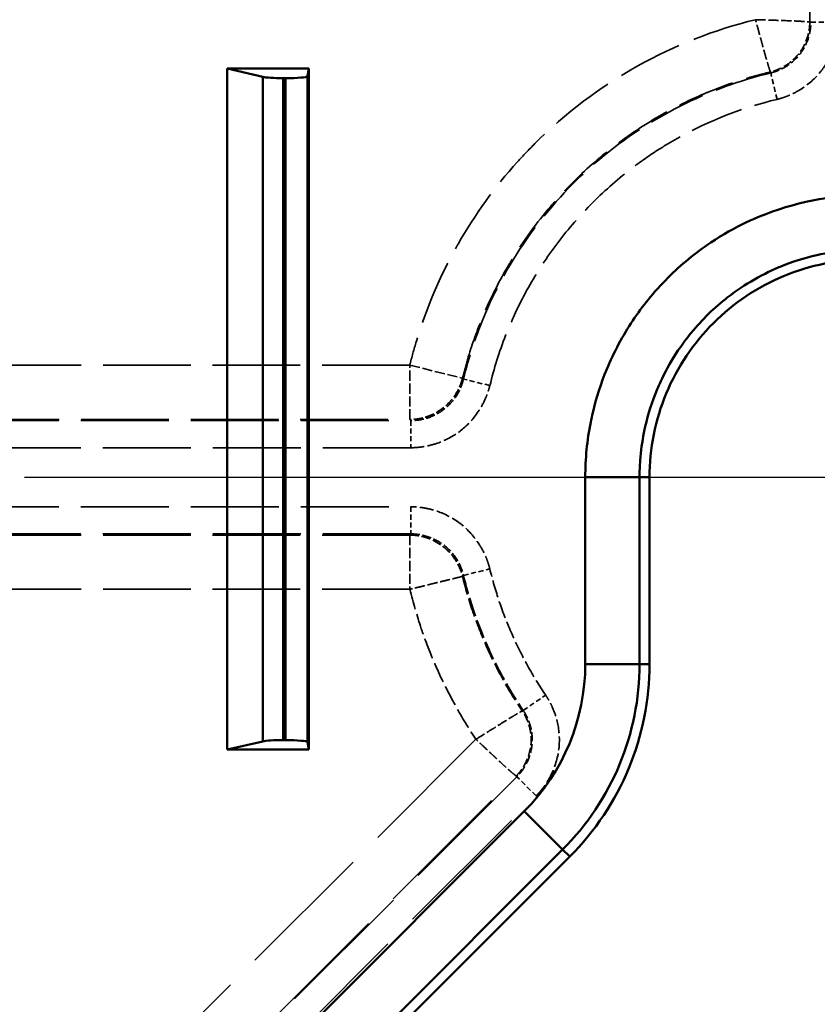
# Model space of a CAD drawing. Header units: millimetres. Extents: x 3367 to 6255, y 2001 to 4216.
# Tile 561 of 656: x 4981 to 5011, y 3877 to 3913. Entities that reach past the tile are written whole.
import ezdxf

# ---------------------------------------------------------------- set-up
doc = ezdxf.new("R2010")
doc.units = ezdxf.units.MM
doc.linetypes.add('DASHED', pattern=[0.2067, 0.1654, -0.0413])
for name, color, linetype, lineweight in [('AM_5', 3, 'Continuous', 25), ('Sichtbare Kanten(DIN)', 7, 'Continuous', 50), ('Sichtbare tangentiale Kanten(DIN)', 7, 'Continuous', 50), ('Verdeckte tangentiale Kanten(DIN)', 7, 'DASHED', 35)]:
    doc.layers.add(name, color=color, linetype=linetype, lineweight=lineweight)
doc.styles.get("Standard").update_dxf_attribs({"font": 'ISOCP.SHX'})
doc.dimstyles.new('Standard$0', dxfattribs={"dimtxt": 0.18, "dimasz": 0.18, "dimexe": 0.18, "dimexo": 0.0625, "dimgap": 0.09, "dimtad": 0, "dimtih": 1, "dimtoh": 1, "dimdec": 4, "dimzin": 0, "dimdsep": 46, "dimtxsty": 'STANDARD', "dimcen": 0.09, "dimadec": 0, "dimazin": 0, "dimtfac": 1, "dimtdec": 4, "dimtofl": 0, "dimtmove": 0, "dimatfit": 3, "dimfxl": 1, "dimtolj": 1, "dimtzin": 0, "dimarcsym": 0})

# ---------------------------------------------------------------- blocks, each defined once
blk = doc.blocks.new('*D13')
at = {"layer": 'AM_5', "color": 0, "lineweight": -2, "transparency": 16777216}
for p, q in [((4981.659, 3895.878), (5057.092, 3895.878)), ((5056.912, 3894.078), (5056.912, 3426.882)), ((5056.912, 2947.678), (5056.912, 3414.874)), ((4981.659, 2945.878), (5057.092, 2945.878))]:
    blk.add_line(p, q, dxfattribs=at)
at = {"layer": 'AM_5', "color": 0, "transparency": 16777216}
for points in [[(5056.612, 3894.078), (5057.212, 3894.078), (5056.912, 3895.878)], [(5056.612, 2947.678), (5057.212, 2947.678), (5056.912, 2945.878)]]:
    blk.add_solid(points, dxfattribs=at)
at = {"layer": 'Defpoints', "color": 0, "transparency": 16777216}
for p in [(4981.597, 3895.878), (5056.912, 3895.878), (4981.597, 2945.878)]:
    blk.add_point(p, dxfattribs=at)
at = {"layer": 'AM_5', "color": 0, "transparency": 16777216, "insert": (5056.912, 3420.878), "char_height": 10, "attachment_point": 5, "rotation": 90}
blk.add_mtext('\\A1;95', dxfattribs=at)
blk = doc.blocks.new('*D14')
at = {"layer": 'AM_5', "color": 0, "lineweight": -2, "transparency": 16777216}
for p, q in [((4967.303, 4095.878), (5057.056, 4095.878)), ((5056.876, 4094.078), (5056.876, 4001.599)), ((5056.876, 3897.678), (5056.876, 3990.157)), ((5004.66, 3895.878), (5057.056, 3895.878))]:
    blk.add_line(p, q, dxfattribs=at)
at = {"layer": 'AM_5', "color": 0, "transparency": 16777216}
for points in [[(5056.576, 4094.078), (5057.176, 4094.078), (5056.876, 4095.878)], [(5056.576, 3897.678), (5057.176, 3897.678), (5056.876, 3895.878)]]:
    blk.add_solid(points, dxfattribs=at)
at = {"layer": 'Defpoints', "color": 0, "transparency": 16777216}
for p in [(4967.24, 4095.878), (5056.876, 4095.878), (5004.597, 3895.878)]:
    blk.add_point(p, dxfattribs=at)
at = {"layer": 'AM_5', "color": 0, "transparency": 16777216, "insert": (5056.876, 3995.878), "char_height": 10, "attachment_point": 5, "rotation": 90}
blk.add_mtext('\\A1;20', dxfattribs=at)
blk = doc.blocks.new('*D16')
at = {"layer": 'AM_5', "color": 0, "lineweight": -2, "transparency": 16777216}
for p, q in [((5012.597, 3903.998), (5012.597, 3845.359)), ((3612.597, 3903.815), (3612.597, 3845.359)), ((3614.397, 3845.539), (4259.056, 3845.539)), ((5010.797, 3845.539), (4276.244, 3845.539))]:
    blk.add_line(p, q, dxfattribs=at)
at = {"layer": 'AM_5', "color": 0, "transparency": 16777216}
for points in [[(3614.397, 3845.839), (3614.397, 3845.239), (3612.597, 3845.539)], [(5010.797, 3845.839), (5010.797, 3845.239), (5012.597, 3845.539)]]:
    blk.add_solid(points, dxfattribs=at)
at = {"layer": 'Defpoints', "color": 0, "transparency": 16777216}
for p in [(5012.597, 3904.061), (3612.597, 3903.878), (5012.597, 3845.539)]:
    blk.add_point(p, dxfattribs=at)
at = {"layer": 'AM_5', "color": 0, "transparency": 16777216, "insert": (4267.65, 3845.539), "char_height": 10, "attachment_point": 5}
blk.add_mtext('\\A1;140', dxfattribs=at)

msp = doc.modelspace()

# ---------------------------------------------------------------- linework, layer by layer
at = {"layer": 'Sichtbare Kanten(DIN)'}
for p, q in [((4989.09717, 3910.87794), (4990.4025, 3910.57341)), ((4989.09717, 3910.87794), (4989.09717, 3885.87794)), ((4992.09717, 3910.87794), (4989.09717, 3910.87794)), ((4992.09717, 3910.87794), (4992.04107, 3910.59676)), ((4992.09717, 3885.87794), (4992.09717, 3910.87794)), ((4991.24119, 3910.52799), (4991.15157, 3910.52799)), ((5004.59721, 3895.87798), (5004.59721, 3889.02175)), ((4991.24119, 3886.2279), (4991.15157, 3886.2279)), ((4990.4025, 3886.18248), (4989.09717, 3885.87794)), ((4989.09717, 3885.87794), (4992.09717, 3885.87794)), ((4992.09717, 3885.87794), (4992.04107, 3886.15913)), ((5001.66828, 3881.95069), (4976.51017, 3856.79258))]:
    msp.add_line(p, q, dxfattribs=at)
msp.add_arc((4994.59721, 3889.02175), 10, 315, 0, dxfattribs=at)
for centre, start_param, end_param in [((4991.15157, 3910.59798), 3.50036332, 4.71238898), ((4991.24119, 3910.59798), 4.71238898, 6.26573204), ((4991.15157, 3886.15791), 1.57079633, 2.78282198), ((4991.24119, 3886.15791), 0.01745329, 1.57079633)]:
    msp.add_ellipse(centre, major_axis=(0.8, 0), ratio=0.08748866, start_param=start_param, end_param=end_param, dxfattribs=at)
msp.add_open_spline([(5012.59721, 3903.87798), (5011.53967, 3903.87798), (5010.49258, 3903.66794), (5008.55382, 3902.8596), (5007.67891, 3902.27331), (5006.20188, 3900.79628), (5005.61559, 3899.92137), (5004.80725, 3897.98261), (5004.59721, 3896.93552), (5004.59721, 3895.87798)], degree=3, knots=[-1.26200237, -1.26200237, -1.26200237, -1.26200237, -0.94473995, -0.94473995, -0.63100169, -0.63100169, -0.31726342, -0.31726342, -0.000001, -0.000001, -0.000001, -0.000001], dxfattribs=at)
at = {"layer": 'Sichtbare tangentiale Kanten(DIN)'}
for p, q in [((4990.4025, 3910.57341), (4990.4025, 3886.18248)), ((4991.15157, 3886.2279), (4991.15157, 3910.52799)), ((4991.24119, 3886.2279), (4991.24119, 3910.52799)), ((4992.04107, 3886.15913), (4992.04107, 3910.59676)), ((5002.23962, 3895.87798), (5004.232, 3895.87798)), ((5002.23962, 3895.87798), (5002.23962, 3889.02175)), ((5004.232, 3895.87798), (5004.59721, 3895.87798)), ((5004.232, 3889.02175), (5004.232, 3895.87798)), ((5002.23962, 3889.02175), (5004.232, 3889.02175)), ((5004.232, 3889.02175), (5004.59721, 3889.02175)), ((5000.00121, 3883.61776), (4974.73613, 3858.35268)), ((5001.41004, 3882.20892), (5000.00121, 3883.61776)), ((4976.14496, 3856.94385), (5001.41004, 3882.20892)), ((5001.66828, 3881.95069), (5001.41004, 3882.20892))]:
    msp.add_line(p, q, dxfattribs=at)
for radius in [7.64241, 9.6348]:
    msp.add_arc((4994.59721, 3889.02175), radius, 315, 0, dxfattribs=at)
for points, knots in [([(5022.9548, 3895.87798), (5022.9548, 3896.55457), (5022.88832, 3897.23323), (5022.75576, 3897.89848), (5022.74356, 3897.95967), (5022.73081, 3898.02075), (5022.7175, 3898.0817), (5022.58613, 3898.68343), (5022.40071, 3899.273), (5022.16506, 3899.84169), (5021.90555, 3900.46797), (5021.58511, 3901.06892), (5021.2088, 3901.63241), (5021.07114, 3901.83856), (5020.92599, 3902.03969), (5020.7738, 3902.23534), (5020.51001, 3902.57445), (5020.22495, 3902.8972), (5019.92085, 3903.20108), (5019.44131, 3903.68028), (5018.91441, 3904.11258), (5018.35112, 3904.48932), (5017.98049, 3904.7372), (5017.59411, 3904.96104), (5017.19459, 3905.15904), (5016.98665, 3905.2621), (5016.77531, 3905.35808), (5016.56091, 3905.44679), (5015.34031, 3905.95183), (5014.02106, 3906.2216), (5012.69997, 3906.23487), (5012.66574, 3906.23522), (5012.63151, 3906.23539), (5012.59728, 3906.23539), (5011.24186, 3906.23534), (5009.88595, 3905.96515), (5008.63361, 3905.44687), (5008.48248, 3905.38432), (5008.33286, 3905.31815), (5008.18488, 3905.24843), (5007.71954, 3905.0292), (5007.27106, 3904.77517), (5006.84343, 3904.48921), (5006.28012, 3904.11251), (5005.75301, 3903.6804), (5005.27352, 3903.20125), (5005.01787, 3902.94578), (5004.77574, 3902.67695), (5004.54842, 3902.39629), (5004.34932, 3902.15049), (5004.16153, 3901.89556), (5003.98586, 3901.63249), (5003.60958, 3901.06898), (5003.28895, 3900.46814), (5003.02935, 3899.84183), (5002.8152, 3899.32516), (5002.64258, 3898.79116), (5002.51428, 3898.24647), (5002.48706, 3898.1309), (5002.46184, 3898.01486), (5002.43864, 3897.8984), (5002.3061, 3897.23307), (5002.23962, 3896.55438), (5002.23962, 3895.87798)], [0, 0, 0, 0, 2.0332314, 2.0332314, 2.0332314, 2.22025898, 2.22025898, 2.22025898, 4.06648806, 4.06648806, 4.06648806, 6.09970468, 6.09970468, 6.09970468, 6.84353291, 6.84353291, 6.84353291, 8.13276253, 8.13276253, 8.13276253, 10.16572725, 10.16572725, 10.16572725, 11.50335804, 11.50335804, 11.50335804, 12.19956582, 12.19956582, 12.19956582, 16.16318316, 16.16318316, 16.16318316, 16.2658755, 16.2658755, 16.2658755, 20.33228519, 20.33228519, 20.33228519, 20.82300828, 20.82300828, 20.82300828, 22.36616794, 22.36616794, 22.36616794, 24.39899045, 24.39899045, 24.39899045, 25.4828334, 25.4828334, 25.4828334, 26.43205221, 26.43205221, 26.43205221, 28.46532728, 28.46532728, 28.46532728, 30.14265852, 30.14265852, 30.14265852, 30.49853238, 30.49853238, 30.49853238, 32.53175082, 32.53175082, 32.53175082, 32.53175082]), ([(5004.232, 3895.87798), (5004.232, 3896.08607), (5004.23981, 3896.29417), (5004.25538, 3896.50197), (5004.28068, 3896.83974), (5004.32652, 3897.17679), (5004.39268, 3897.50964), (5004.40793, 3897.58635), (5004.42425, 3897.66284), (5004.44165, 3897.73907), (5004.54612, 3898.19695), (5004.68908, 3898.6454), (5004.86858, 3899.07874), (5004.92843, 3899.22325), (5004.99236, 3899.36607), (5005.06023, 3899.507), (5005.22987, 3899.85925), (5005.42423, 3900.19975), (5005.64148, 3900.52496), (5005.77181, 3900.72007), (5005.91039, 3900.90968), (5006.05667, 3901.09313), (5006.25173, 3901.33776), (5006.46049, 3901.57145), (5006.68172, 3901.79268), (5006.90294, 3902.0139), (5007.13663, 3902.22266), (5007.38123, 3902.41775), (5007.56466, 3902.56405), (5007.75428, 3902.70271), (5007.94936, 3902.83313), (5008.27457, 3903.05056), (5008.61493, 3903.24509), (5008.96726, 3903.41473), (5009.10825, 3903.48262), (5009.25111, 3903.5465), (5009.39567, 3903.60629), (5009.8291, 3903.78554), (5010.27788, 3903.92805), (5010.73577, 3904.03251), (5011.14286, 3904.12538), (5011.55734, 3904.18812), (5011.97305, 3904.21956), (5012.1809, 3904.23527), (5012.38905, 3904.24318), (5012.59721, 3904.24318)], [0, 0, 0, 0, 0.04761018, 0.04761018, 0.04761018, 0.12499593, 0.12499593, 0.12499593, 0.14283054, 0.14283054, 0.14283054, 0.24995185, 0.24995185, 0.24995185, 0.28567346, 0.28567346, 0.28567346, 0.37495974, 0.37495974, 0.37495974, 0.42852665, 0.42852665, 0.42852665, 0.49995811, 0.49995811, 0.49995811, 0.571388, 0.571388, 0.571388, 0.62495432, 0.62495432, 0.62495432, 0.71425542, 0.71425542, 0.71425542, 0.74999098, 0.74999098, 0.74999098, 0.85712678, 0.85712678, 0.85712678, 0.95237559, 0.95237559, 0.95237559, 1, 1, 1, 1])]:
    msp.add_open_spline(points, degree=3, knots=knots, dxfattribs=at)
at = {"layer": 'Verdeckte tangentiale Kanten(DIN)', "ltscale": 21.472729}
msp.add_line((5010.47697, 3912.58558), (5010.47697, 3934.77765), dxfattribs=at)
at = {"layer": 'Verdeckte tangentiale Kanten(DIN)', "ltscale": 21.511793}
msp.add_line((5010.51735, 3934.81802), (5010.51735, 3912.58558), dxfattribs=at)
at = {"layer": 'Verdeckte tangentiale Kanten(DIN)', "ltscale": 0.352825}
for p, q in [((5010.51735, 3912.58558), (5010.47697, 3912.58558)), ((5009.03488, 3910.75748), (5009.04428, 3910.71822)), ((4999.92971, 3887.29753), (4999.96313, 3887.32017)), ((4999.73111, 3884.88559), (4999.70257, 3884.91413))]:
    msp.add_line(p, q, dxfattribs=at)
at = {"layer": 'Verdeckte tangentiale Kanten(DIN)', "ltscale": 1.13017}
for p, q in [((5010.51735, 3912.58558), (5011.51354, 3912.58558)), ((5009.27623, 3909.7494), (5009.04428, 3910.71822)), ((4995.83271, 3897.95784), (4995.83271, 3896.96165)), ((4995.83271, 3894.79431), (4995.83271, 3893.79812)), ((4999.96313, 3887.32017), (5000.78793, 3887.87885)), ((5000.43553, 3884.18117), (4999.73111, 3884.88559))]:
    msp.add_line(p, q, dxfattribs=at)
at = {"layer": 'Verdeckte tangentiale Kanten(DIN)', "ltscale": 19.444613}
msp.add_line((4995.80102, 3899.99061), (4975.70501, 3899.99061), dxfattribs=at)
at = {"layer": 'Verdeckte tangentiale Kanten(DIN)', "ltscale": 2.260435}
msp.add_line((4995.801, 3897.99822), (4995.801, 3899.9906), dxfattribs=at)
at = {"layer": 'Verdeckte tangentiale Kanten(DIN)', "ltscale": 2.260372}
msp.add_line((4995.80102, 3899.9906), (4997.73621, 3899.51676), dxfattribs=at)
at = {"layer": 'Verdeckte tangentiale Kanten(DIN)', "ltscale": 0.353509}
msp.add_line((4997.7688, 3899.47994), (4997.73622, 3899.51676), dxfattribs=at)
at = {"layer": 'Verdeckte tangentiale Kanten(DIN)', "ltscale": 1.130163}
msp.add_line((4998.73684, 3899.24479), (4997.7688, 3899.47994), dxfattribs=at)
at = {"layer": 'Verdeckte tangentiale Kanten(DIN)', "ltscale": 19.514338}
for p, q in [((4975.66464, 3897.95785), (4995.83271, 3897.95784)), ((4995.83271, 3896.96165), (4975.66464, 3896.96165)), ((4975.66464, 3894.79431), (4995.83271, 3894.79431)), ((4995.83271, 3893.79812), (4975.66464, 3893.79811))]:
    msp.add_line(p, q, dxfattribs=at)
at = {"layer": 'Verdeckte tangentiale Kanten(DIN)', "ltscale": 19.44459}
for p, q in [((4975.70501, 3897.99822), (4995.801, 3897.99822)), ((4995.801, 3893.75774), (4975.70501, 3893.75774))]:
    msp.add_line(p, q, dxfattribs=at)
at = {"layer": 'Verdeckte tangentiale Kanten(DIN)', "ltscale": 0.353651}
for p, q in [((4995.801, 3897.99822), (4995.83271, 3897.95784)), ((4995.83271, 3893.79812), (4995.801, 3893.75774))]:
    msp.add_line(p, q, dxfattribs=at)
at = {"layer": 'Verdeckte tangentiale Kanten(DIN)', "ltscale": 2.260424}
msp.add_line((4995.801, 3893.75774), (4995.801, 3891.76537), dxfattribs=at)
at = {"layer": 'Verdeckte tangentiale Kanten(DIN)', "ltscale": 1.130162}
msp.add_line((4997.7688, 3892.27602), (4998.73684, 3892.51117), dxfattribs=at)
at = {"layer": 'Verdeckte tangentiale Kanten(DIN)', "ltscale": 0.353479}
msp.add_line((4997.7688, 3892.27602), (4997.73622, 3892.2392), dxfattribs=at)
at = {"layer": 'Verdeckte tangentiale Kanten(DIN)', "ltscale": 19.44467}
msp.add_line((4995.80108, 3891.76535), (4975.70501, 3891.76535), dxfattribs=at)
at = {"layer": 'Verdeckte tangentiale Kanten(DIN)', "ltscale": 30.82004}
msp.add_line((4998.22814, 3886.25737), (4975.70501, 3863.73424), dxfattribs=at)
at = {"layer": 'Verdeckte tangentiale Kanten(DIN)', "ltscale": 31.004114}
for p, q in [((4999.73111, 3884.88559), (4977.07347, 3862.22794)), ((4977.77788, 3861.52352), (5000.43553, 3884.18117))]:
    msp.add_line(p, q, dxfattribs=at)
at = {"layer": 'Verdeckte tangentiale Kanten(DIN)', "ltscale": 30.909805}
msp.add_line((4977.11384, 3862.32541), (4999.70257, 3884.91413), dxfattribs=at)
at = {"layer": 'Verdeckte tangentiale Kanten(DIN)', "ltscale": 14.367205}
msp.add_open_spline([(5008.48459, 3912.67419), (5006.97709, 3912.30492), (5005.51923, 3911.73122), (5004.16387, 3910.9744), (5002.78254, 3910.20307), (5001.50832, 3909.24072), (5000.38796, 3908.12375), (5000.1696, 3907.90605), (4999.95709, 3907.68248), (4999.75071, 3907.4534), (4998.91881, 3906.53), (4998.18659, 3905.51675), (4997.57152, 3904.43675), (4997.55629, 3904.41), (4997.54113, 3904.38322), (4997.52604, 3904.35639), (4996.90539, 3903.25283), (4996.4067, 3902.08076), (4996.0409, 3900.86864), (4995.95323, 3900.57814), (4995.87321, 3900.28533), (4995.80104, 3899.9906)], degree=3, knots=[0.08891665, 0.08891665, 0.08891665, 0.08891665, 4.74586315, 4.74586315, 4.74586315, 9.49202395, 9.49202395, 9.49202395, 10.41705571, 10.41705571, 10.41705571, 14.14571202, 14.14571202, 14.14571202, 14.23804369, 14.23804369, 14.23804369, 18.03648382, 18.03648382, 18.03648382, 18.94681667, 18.94681667, 18.94681667, 18.94681667], dxfattribs=at)
at = {"layer": 'Verdeckte tangentiale Kanten(DIN)', "ltscale": 2.261383}
msp.add_open_spline([(5008.48458, 3912.67419), (5008.59336, 3912.67094), (5008.70213, 3912.6677), (5008.81021, 3912.66442), (5009.02638, 3912.65788), (5009.23966, 3912.65124), (5009.43378, 3912.64466), (5009.72497, 3912.63477), (5009.97377, 3912.625), (5010.15556, 3912.61512), (5010.27675, 3912.60853), (5010.36763, 3912.6019), (5010.42201, 3912.59535), (5010.4492, 3912.59208), (5010.46749, 3912.58883), (5010.47697, 3912.58558)], degree=3, knots=[0.000000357, 0.000000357, 0.000000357, 0.000000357, 0.111111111, 0.111111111, 0.111111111, 0.333333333, 0.333333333, 0.333333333, 0.666666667, 0.666666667, 0.666666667, 0.888888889, 0.888888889, 0.888888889, 1, 1, 1, 1], dxfattribs=at)
at = {"layer": 'Verdeckte tangentiale Kanten(DIN)', "ltscale": 2.261236}
msp.add_open_spline([(5009.03488, 3910.75748), (5009.02987, 3910.76603), (5009.02276, 3910.78331), (5009.01357, 3910.8091), (5009.00205, 3910.84143), (5008.98722, 3910.88734), (5008.96926, 3910.94601), (5008.95857, 3910.98094), (5008.94678, 3911.02037), (5008.93401, 3911.06382), (5008.90833, 3911.15117), (5008.87871, 3911.25464), (5008.84574, 3911.37147), (5008.81278, 3911.48831), (5008.77646, 3911.61853), (5008.73753, 3911.75887), (5008.71817, 3911.82869), (5008.69815, 3911.901), (5008.67766, 3911.97516), (5008.64322, 3912.09976), (5008.60743, 3912.22956), (5008.57136, 3912.36023), (5008.54259, 3912.46444), (5008.51362, 3912.56932), (5008.48459, 3912.67419)], degree=3, knots=[0, 0, 0, 0, 0.11110773, 0.11110773, 0.11110773, 0.25041305, 0.25041305, 0.25041305, 0.3333232, 0.3333232, 0.3333232, 0.49998696, 0.49998696, 0.49998696, 0.66665466, 0.66665466, 0.66665466, 0.74956705, 0.74956705, 0.74956705, 0.88888489, 0.88888489, 0.88888489, 1, 1, 1, 1], dxfattribs=at)
at = {"layer": 'Verdeckte tangentiale Kanten(DIN)', "ltscale": 1.91293}
msp.add_open_spline([(5010.47697, 3912.58558), (5010.47697, 3912.49773), (5010.47084, 3912.40988), (5010.45847, 3912.32244), (5010.45786, 3912.31808), (5010.45722, 3912.31372), (5010.45658, 3912.30936), (5010.42961, 3912.12796), (5010.37539, 3911.94843), (5010.29644, 3911.78177), (5010.17573, 3911.52694), (5009.99865, 3911.3017), (5009.77957, 3911.12424), (5009.7779, 3911.12289), (5009.77623, 3911.12154), (5009.77457, 3911.1202), (5009.63086, 3911.00462), (5009.4689, 3910.91009), (5009.29876, 3910.84163), (5009.29467, 3910.83999), (5009.29058, 3910.83836), (5009.28648, 3910.83674), (5009.20432, 3910.80436), (5009.12032, 3910.77794), (5009.03488, 3910.75748)], degree=3, knots=[0, 0, 0, 0, 0.10583194, 0.10583194, 0.10583194, 0.11111111, 0.11111111, 0.11111111, 0.33078111, 0.33078111, 0.33078111, 0.66666667, 0.66666667, 0.66666667, 0.66921889, 0.66921889, 0.66921889, 0.88888889, 0.88888889, 0.88888889, 0.89416806, 0.89416806, 0.89416806, 1, 1, 1, 1], dxfattribs=at)
at = {"layer": 'Verdeckte tangentiale Kanten(DIN)', "ltscale": 1.954018}
msp.add_open_spline([(5009.04428, 3910.71822), (5009.13155, 3910.73911), (5009.21736, 3910.7661), (5009.30128, 3910.79918), (5009.30544, 3910.80082), (5009.3096, 3910.80247), (5009.31375, 3910.80415), (5009.48758, 3910.87408), (5009.65304, 3910.97065), (5009.79985, 3911.08873), (5010.02431, 3911.26926), (5010.20596, 3911.49878), (5010.33015, 3911.75865), (5010.33108, 3911.7606), (5010.33201, 3911.76255), (5010.33294, 3911.76451), (5010.41358, 3911.93476), (5010.46897, 3912.11814), (5010.49651, 3912.30345), (5010.49717, 3912.3079), (5010.49782, 3912.31234), (5010.49845, 3912.31679), (5010.51108, 3912.40611), (5010.51735, 3912.49584), (5010.51735, 3912.58558)], degree=3, knots=[0, 0, 0, 0, 0.10583198, 0.10583198, 0.10583198, 0.11107995, 0.11107995, 0.11107995, 0.3307824, 0.3307824, 0.3307824, 0.66669475, 0.66669475, 0.66669475, 0.6692185, 0.6692185, 0.6692185, 0.88889825, 0.88889825, 0.88889825, 0.89416803, 0.89416803, 0.89416803, 1, 1, 1, 1], dxfattribs=at)
at = {"layer": 'Verdeckte tangentiale Kanten(DIN)', "ltscale": 2.966152}
msp.add_open_spline([(5009.27623, 3909.7494), (5009.31474, 3909.75915), (5009.3533, 3909.7689), (5009.39164, 3909.77973), (5009.42999, 3909.79057), (5009.46813, 3909.80248), (5009.50607, 3909.81518), (5009.58197, 3909.84059), (5009.6571, 3909.86916), (5009.73112, 3909.90092), (5009.87915, 3909.96443), (5010.02273, 3910.04068), (5010.15999, 3910.12832), (5010.43393, 3910.30324), (5010.68258, 3910.52361), (5010.8855, 3910.77919), (5010.91814, 3910.82031), (5010.94961, 3910.86234), (5010.97987, 3910.90518), (5011.13772, 3911.12867), (5011.26333, 3911.37586), (5011.35244, 3911.63398), (5011.40563, 3911.78805), (5011.44584, 3911.94599), (5011.47276, 3912.10542), (5011.48622, 3912.18514), (5011.49636, 3912.26523), (5011.50328, 3912.34538), (5011.50674, 3912.38544), (5011.50939, 3912.42552), (5011.51097, 3912.46557), (5011.51254, 3912.50561), (5011.51304, 3912.54561), (5011.51354, 3912.58558)], degree=3, knots=[0, 0, 0, 0, 0.12171195, 0.12171195, 0.12171195, 0.24345183, 0.24345183, 0.24345183, 0.48698852, 0.48698852, 0.48698852, 0.97407874, 0.97407874, 0.97407874, 1.94621019, 1.94621019, 1.94621019, 2.10260894, 2.10260894, 2.10260894, 2.91842443, 2.91842443, 2.91842443, 3.40538417, 3.40538417, 3.40538417, 3.64888708, 3.64888708, 3.64888708, 3.77061791, 3.77061791, 3.77061791, 3.89232203, 3.89232203, 3.89232203, 3.89232203], dxfattribs=at)
at = {"layer": 'Verdeckte tangentiale Kanten(DIN)', "ltscale": 12.771913}
msp.add_open_spline([(4997.73622, 3899.51676), (4997.79485, 3899.75621), (4997.85926, 3899.99423), (4997.92939, 3900.23056), (4997.93564, 3900.25162), (4997.94193, 3900.27266), (4997.94827, 3900.29369), (4998.09643, 3900.78519), (4998.26934, 3901.26925), (4998.46615, 3901.74339), (4998.70927, 3902.32908), (4998.98886, 3902.89963), (4999.3027, 3903.45065), (4999.38626, 3903.59736), (4999.47225, 3903.74269), (4999.56063, 3903.88656), (4999.98093, 3904.57074), (5000.45522, 3905.22178), (5000.97761, 3905.8316), (5001.06079, 3905.92871), (5001.1452, 3906.02477), (5001.23079, 3906.11976), (5001.68272, 3906.62129), (5002.16788, 3907.0929), (5002.68204, 3907.53041), (5003.00539, 3907.80556), (5003.34022, 3908.06721), (5003.68532, 3908.31451), (5003.99291, 3908.53493), (5004.30868, 3908.74395), (5004.63177, 3908.94096), (5005.19312, 3909.28326), (5005.7766, 3909.58929), (5006.37729, 3909.8566), (5006.51022, 3909.91576), (5006.64398, 3909.97301), (5006.77854, 3910.02835), (5007.27363, 3910.23194), (5007.77943, 3910.40951), (5008.29313, 3910.5601), (5008.53868, 3910.63209), (5008.78603, 3910.6979), (5009.03488, 3910.75748)], degree=3, knots=[12.77815502, 12.77815502, 12.77815502, 12.77815502, 13.51741834, 13.51741834, 13.51741834, 13.58328713, 13.58328713, 13.58328713, 15.12276352, 15.12276352, 15.12276352, 17.02444834, 17.02444834, 17.02444834, 17.53077843, 17.53077843, 17.53077843, 19.93878199, 19.93878199, 19.93878199, 20.32222782, 20.32222782, 20.32222782, 22.34679322, 22.34679322, 22.34679322, 23.62000731, 23.62000731, 23.62000731, 24.75481576, 24.75481576, 24.75481576, 26.72652021, 26.72652021, 26.72652021, 27.16282638, 27.16282638, 27.16282638, 28.76816701, 28.76816701, 28.76816701, 29.5355073, 29.5355073, 29.5355073, 29.5355073], dxfattribs=at)
at = {"layer": 'Verdeckte tangentiale Kanten(DIN)', "ltscale": 12.759509}
msp.add_open_spline([(5009.04428, 3910.71822), (5007.89387, 3910.4428), (5005.65727, 3909.62317), (5002.67569, 3907.65328), (5000.22835, 3905.04888), (4998.6145, 3902.24138), (4997.96961, 3900.3057), (4997.76893, 3899.47991)], degree=3, knots=[0, 0, 0, 0, 3.54821943, 7.09643885, 10.64465828, 14.19287771, 16.74105599, 16.74105599, 16.74105599, 16.74105599], dxfattribs=at)
at = {"layer": 'Verdeckte tangentiale Kanten(DIN)', "ltscale": 11.9252}
msp.add_open_spline([(4998.73979, 3899.24408), (4998.88969, 3899.86852), (4999.08247, 3900.48237), (4999.31623, 3901.0799), (4999.37175, 3901.22182), (4999.42959, 3901.36283), (4999.48972, 3901.50287), (4999.68707, 3901.96255), (4999.90907, 3902.41159), (5000.15439, 3902.84781), (5000.47443, 3903.41687), (5000.83416, 3903.9641), (5001.22928, 3904.48475), (5001.62441, 3905.0054), (5002.05493, 3905.49947), (5002.517, 3905.96241), (5002.97903, 3906.42531), (5003.4726, 3906.85709), (5003.9936, 3907.25257), (5004.30464, 3907.48867), (5004.62545, 3907.71183), (5004.95519, 3907.92143), (5005.17794, 3908.06303), (5005.40462, 3908.19834), (5005.63499, 3908.32721), (5006.77747, 3908.96636), (5008.01026, 3909.44734), (5009.27623, 3909.7494)], degree=3, knots=[11.88454976, 11.88454976, 11.88454976, 11.88454976, 13.81245078, 13.81245078, 13.81245078, 14.27037392, 14.27037392, 14.27037392, 15.7734756, 15.7734756, 15.7734756, 17.73434274, 17.73434274, 17.73434274, 19.69521545, 19.69521545, 19.69521545, 21.65590602, 21.65590602, 21.65590602, 22.82642338, 22.82642338, 22.82642338, 23.61715107, 23.61715107, 23.61715107, 27.53874967, 27.53874967, 27.53874967, 27.53874967], dxfattribs=at)
at = {"layer": 'Verdeckte tangentiale Kanten(DIN)', "ltscale": 2.018385}
msp.add_open_spline([(4997.73621, 3899.51676), (4997.72919, 3899.49017), (4997.72217, 3899.46357), (4997.71446, 3899.43716), (4997.70674, 3899.41075), (4997.69833, 3899.38452), (4997.6894, 3899.35844), (4997.67573, 3899.31851), (4997.66084, 3899.27894), (4997.64468, 3899.23978), (4997.63978, 3899.2279), (4997.63476, 3899.21607), (4997.62962, 3899.20427), (4997.58578, 3899.10359), (4997.53328, 3899.00595), (4997.47299, 3898.91324), (4997.43287, 3898.85155), (4997.38931, 3898.79205), (4997.34277, 3898.73524), (4997.24927, 3898.62109), (4997.14369, 3898.51755), (4997.02807, 3898.42683), (4996.91245, 3898.33611), (4996.78677, 3898.25818), (4996.65367, 3898.19451), (4996.58742, 3898.16282), (4996.51926, 3898.13465), (4996.4498, 3898.11035), (4996.34542, 3898.07384), (4996.23809, 3898.04608), (4996.12987, 3898.02743), (4996.11719, 3898.02525), (4996.1045, 3898.02319), (4996.09181, 3898.02125), (4996.04992, 3898.01487), (4996.00794, 3898.00981), (4995.96591, 3898.00603), (4995.93846, 3898.00356), (4995.91098, 3898.00163), (4995.88349, 3898.00042), (4995.856, 3897.99921), (4995.8285, 3897.99871), (4995.801, 3897.99822)], degree=3, knots=[0, 0, 0, 0, 0.0314763, 0.0314763, 0.0314763, 0.06294478, 0.06294478, 0.06294478, 0.1111111, 0.1111111, 0.1111111, 0.12571385, 0.12571385, 0.12571385, 0.25037764, 0.25037764, 0.25037764, 0.33333329, 0.33333329, 0.33333329, 0.5, 0.5, 0.5, 0.66666663, 0.66666663, 0.66666663, 0.74962236, 0.74962236, 0.74962236, 0.87428615, 0.87428615, 0.87428615, 0.88888888, 0.88888888, 0.88888888, 0.93705521, 0.93705521, 0.93705521, 0.9685237, 0.9685237, 0.9685237, 1, 1, 1, 1], dxfattribs=at)
at = {"layer": 'Verdeckte tangentiale Kanten(DIN)', "ltscale": 2.02492}
for points, knots in [([(4997.7688, 3899.47994), (4997.71598, 3899.25971), (4997.53493, 3898.83751), (4997.0735, 3898.33961), (4996.48297, 3898.02693), (4996.04943, 3897.9572), (4995.83271, 3897.95784)], [0.00000053, 0.00000053, 0.00000053, 0.00000053, 0.67898409, 1.35796819, 2.00772546, 2.65748274, 2.65748274, 2.65748274, 2.65748274]), ([(4995.83271, 3893.79812), (4996.04943, 3893.79876), (4996.48297, 3893.72903), (4997.0735, 3893.41635), (4997.53493, 3892.91845), (4997.71598, 3892.49625), (4997.76879, 3892.27602)], [0, 0, 0, 0, 0.64975693, 1.29951386, 1.97849828, 2.65748208, 2.65748208, 2.65748208, 2.65748208])]:
    msp.add_open_spline(points, degree=3, knots=knots, dxfattribs=at)
at = {"layer": 'Verdeckte tangentiale Kanten(DIN)', "ltscale": 3.032829}
for points, knots in [([(4995.83271, 3896.96165), (4995.87349, 3896.96216), (4995.91431, 3896.96267), (4995.95517, 3896.96428), (4995.99604, 3896.96589), (4996.03694, 3896.96861), (4996.07784, 3896.97214), (4996.15966, 3896.97921), (4996.24143, 3896.98958), (4996.32284, 3897.00333), (4996.48566, 3897.03083), (4996.64701, 3897.0719), (4996.80461, 3897.12603), (4997.10528, 3897.2293), (4997.39219, 3897.38022), (4997.64554, 3897.5735), (4997.65721, 3897.5824), (4997.66881, 3897.5914), (4997.68034, 3897.60048), (4997.94224, 3897.80681), (4998.16817, 3898.06038), (4998.34742, 3898.34036), (4998.43724, 3898.48066), (4998.51537, 3898.62757), (4998.5806, 3898.77907), (4998.61321, 3898.85483), (4998.64261, 3898.93173), (4998.66881, 3899.00944), (4998.6819, 3899.04829), (4998.6942, 3899.08734), (4998.7054, 3899.12661), (4998.71661, 3899.16587), (4998.72673, 3899.20535), (4998.73684, 3899.24479)], [0, 0, 0, 0, 0.12443697, 0.12443697, 0.12443697, 0.2489075, 0.2489075, 0.2489075, 0.49790696, 0.49790696, 0.49790696, 0.99588136, 0.99588136, 0.99588136, 1.94598229, 1.94598229, 1.94598229, 1.98974341, 1.98974341, 1.98974341, 2.98357414, 2.98357414, 2.98357414, 3.48158003, 3.48158003, 3.48158003, 3.730586, 3.730586, 3.730586, 3.85505815, 3.85505815, 3.85505815, 3.97949706, 3.97949706, 3.97949706, 3.97949706]), ([(4998.73684, 3892.51117), (4998.72673, 3892.55061), (4998.71661, 3892.59009), (4998.7054, 3892.62935), (4998.6942, 3892.66862), (4998.6819, 3892.70767), (4998.66881, 3892.74651), (4998.64261, 3892.82423), (4998.61321, 3892.90113), (4998.5806, 3892.97688), (4998.51537, 3893.12839), (4998.43724, 3893.2753), (4998.34742, 3893.4156), (4998.16817, 3893.69558), (4997.94224, 3893.94914), (4997.68034, 3894.15548), (4997.66881, 3894.16456), (4997.65721, 3894.17356), (4997.64554, 3894.18246), (4997.39219, 3894.37574), (4997.10528, 3894.52666), (4996.80461, 3894.62993), (4996.64701, 3894.68406), (4996.48566, 3894.72513), (4996.32284, 3894.75263), (4996.24143, 3894.76638), (4996.15966, 3894.77675), (4996.07784, 3894.78382), (4996.03694, 3894.78735), (4995.99604, 3894.79007), (4995.95517, 3894.79168), (4995.91431, 3894.79329), (4995.87349, 3894.7938), (4995.83271, 3894.79431)], [0, 0, 0, 0, 0.12443891, 0.12443891, 0.12443891, 0.24891106, 0.24891106, 0.24891106, 0.49791702, 0.49791702, 0.49791702, 0.99592288, 0.99592288, 0.99592288, 1.98975365, 1.98975365, 1.98975365, 2.03351577, 2.03351577, 2.03351577, 2.9836157, 2.9836157, 2.9836157, 3.4815901, 3.4815901, 3.4815901, 3.73058956, 3.73058956, 3.73058956, 3.8550601, 3.8550601, 3.8550601, 3.97949706, 3.97949706, 3.97949706, 3.97949706])]:
    msp.add_open_spline(points, degree=3, knots=knots, dxfattribs=at)
at = {"layer": 'Verdeckte tangentiale Kanten(DIN)', "ltscale": 2.018419}
msp.add_open_spline([(4995.801, 3893.75774), (4995.92668, 3893.75699), (4996.17868, 3893.73163), (4996.54269, 3893.62339), (4996.88036, 3893.4488), (4997.17944, 3893.21411), (4997.42932, 3892.92766), (4997.62103, 3892.59984), (4997.7056, 3892.36109), (4997.73621, 3892.2392)], degree=3, knots=[0, 0, 0, 0, 0.3779216, 0.75584319, 1.13376475, 1.51168629, 1.88960782, 2.26752932, 2.6454508, 2.6454508, 2.6454508, 2.6454508], dxfattribs=at)
at = {"layer": 'Verdeckte tangentiale Kanten(DIN)', "ltscale": 3.880121}
msp.add_open_spline([(5000.78793, 3887.87885), (5000.54976, 3888.23046), (5000.327, 3888.59318), (5000.12054, 3888.96624), (4999.91422, 3889.33907), (4999.72417, 3889.72224), (4999.55136, 3890.11353), (4999.3786, 3890.50468), (4999.22306, 3890.90395), (4999.08577, 3891.30956), (4998.952, 3891.70477), (4998.83555, 3892.10601), (4998.73692, 3892.51119)], degree=3, knots=[0, 0, 0, 0, 1.28226715, 1.28226715, 1.28226715, 2.56371581, 2.56371581, 2.56371581, 3.84471855, 3.84471855, 3.84471855, 5.09285861, 5.09285861, 5.09285861, 5.09285861], dxfattribs=at)
at = {"layer": 'Verdeckte tangentiale Kanten(DIN)', "ltscale": 2.260217}
msp.add_open_spline([(4997.73621, 3892.2392), (4997.72701, 3892.23694), (4997.70908, 3892.23255), (4997.68264, 3892.22608), (4997.64949, 3892.21796), (4997.60276, 3892.20652), (4997.54325, 3892.19195), (4997.50786, 3892.18329), (4997.46796, 3892.17352), (4997.42405, 3892.16276), (4997.33571, 3892.14113), (4997.23124, 3892.11555), (4997.11338, 3892.08669), (4996.99559, 3892.05785), (4996.8644, 3892.02573), (4996.72305, 3891.99112), (4996.65267, 3891.97389), (4996.57979, 3891.95604), (4996.50506, 3891.93775), (4996.3796, 3891.90703), (4996.24893, 3891.87503), (4996.11737, 3891.84282), (4996.0124, 3891.81712), (4995.90677, 3891.79125), (4995.80112, 3891.76538)], degree=3, knots=[0, 0, 0, 0, 0.11111008, 0.11111008, 0.11111008, 0.25045292, 0.25045292, 0.25045292, 0.33333025, 0.33333025, 0.33333025, 0.50003822, 0.50003822, 0.50003822, 0.66666358, 0.66666358, 0.66666358, 0.74962054, 0.74962054, 0.74962054, 0.88888786, 0.88888786, 0.88888786, 1, 1, 1, 1], dxfattribs=at)
at = {"layer": 'Verdeckte tangentiale Kanten(DIN)', "ltscale": 4.14081}
msp.add_open_spline([(4997.73628, 3892.23922), (4997.84185, 3891.8079), (4997.96617, 3891.38115), (4998.10956, 3890.95887), (4998.16015, 3890.80987), (4998.21313, 3890.66144), (4998.26851, 3890.51354), (4998.37275, 3890.23515), (4998.48555, 3889.95872), (4998.60635, 3889.68582), (4998.73161, 3889.40286), (4998.86548, 3889.1237), (4999.00706, 3888.84992), (4999.07454, 3888.71944), (4999.14376, 3888.59018), (4999.21472, 3888.46213), (4999.43623, 3888.06236), (4999.6746, 3887.67427), (4999.92971, 3887.29753)], degree=3, knots=[0, 0, 0, 0, 0.24639431, 0.24639431, 0.24639431, 0.33333333, 0.33333333, 0.33333333, 0.4969849, 0.4969849, 0.4969849, 0.66666667, 0.66666667, 0.66666667, 0.74753731, 0.74753731, 0.74753731, 1, 1, 1, 1], dxfattribs=at)
at = {"layer": 'Verdeckte tangentiale Kanten(DIN)', "ltscale": 4.151223}
msp.add_open_spline([(4997.76894, 3892.27605), (4997.87396, 3891.84339), (4997.99795, 3891.41533), (4998.14044, 3890.99357), (4998.17203, 3890.90007), (4998.20453, 3890.80688), (4998.23793, 3890.71401), (4998.35926, 3890.3767), (4998.49244, 3890.04382), (4998.63713, 3889.71608), (4998.82167, 3889.29807), (4999.02492, 3888.88841), (4999.24637, 3888.48832), (4999.46763, 3888.08856), (4999.70705, 3887.69835), (4999.96313, 3887.32017)], degree=3, knots=[24.01025007, 24.01025007, 24.01025007, 24.01025007, 25.34540583, 25.34540583, 25.34540583, 25.64139686, 25.64139686, 25.64139686, 26.7164684, 26.7164684, 26.7164684, 28.08760199, 28.08760199, 28.08760199, 29.45756991, 29.45756991, 29.45756991, 29.45756991], dxfattribs=at)
at = {"layer": 'Verdeckte tangentiale Kanten(DIN)', "ltscale": 4.609145}
msp.add_open_spline([(4995.80112, 3891.76538), (4995.92066, 3891.2772), (4996.06145, 3890.7942), (4996.22299, 3890.3183), (4996.27261, 3890.17215), (4996.32418, 3890.02666), (4996.3777, 3889.88189), (4996.50274, 3889.54361), (4996.63837, 3889.20925), (4996.78434, 3888.87946), (4996.99276, 3888.40852), (4997.22225, 3887.94688), (4997.4719, 3887.49636), (4997.47617, 3887.48866), (4997.48045, 3887.48096), (4997.48472, 3887.47327), (4997.7157, 3887.05795), (4997.96384, 3886.65211), (4998.22814, 3886.25737)], degree=3, knots=[27.25160432, 27.25160432, 27.25160432, 27.25160432, 28.75939121, 28.75939121, 28.75939121, 29.22245274, 29.22245274, 29.22245274, 30.30444615, 30.30444615, 30.30444615, 31.84947923, 31.84947923, 31.84947923, 31.87588946, 31.87588946, 31.87588946, 33.30141559, 33.30141559, 33.30141559, 33.30141559], dxfattribs=at)
at = {"layer": 'Verdeckte tangentiale Kanten(DIN)', "ltscale": 3.065877}
msp.add_open_spline([(5000.43553, 3884.18117), (5000.44995, 3884.19578), (5000.46437, 3884.21039), (5000.47859, 3884.22523), (5000.49282, 3884.24006), (5000.50685, 3884.25512), (5000.52074, 3884.27034), (5000.54851, 3884.30078), (5000.57567, 3884.33187), (5000.60219, 3884.36361), (5000.65524, 3884.4271), (5000.70566, 3884.49318), (5000.75331, 3884.56149), (5000.84863, 3884.69812), (5000.93284, 3884.84365), (5001.0048, 3884.9959), (5001.14838, 3885.29974), (5001.24301, 3885.63038), (5001.27579, 3885.96606), (5001.27915, 3886.0004), (5001.28186, 3886.0348), (5001.28393, 3886.06922), (5001.30211, 3886.37126), (5001.27095, 3886.67725), (5001.19567, 3886.96966), (5001.15366, 3887.13286), (5001.09794, 3887.29183), (5001.02956, 3887.44418), (5000.99537, 3887.52035), (5000.95802, 3887.59488), (5000.91779, 3887.66751), (5000.89767, 3887.70381), (5000.87684, 3887.73965), (5000.85507, 3887.7748), (5000.8333, 3887.80995), (5000.8106, 3887.84441), (5000.78793, 3887.87885)], degree=3, knots=[0, 0, 0, 0, 0.06288796, 0.06288796, 0.06288796, 0.12578497, 0.12578497, 0.12578497, 0.25160424, 0.25160424, 0.25160424, 0.50333312, 0.50333312, 0.50333312, 1.00687584, 1.00687584, 1.00687584, 2.01173811, 2.01173811, 2.01173811, 2.1145349, 2.1145349, 2.1145349, 3.01657079, 3.01657079, 3.01657079, 3.52002601, 3.52002601, 3.52002601, 3.77177146, 3.77177146, 3.77177146, 3.89761641, 3.89761641, 3.89761641, 4.02342869, 4.02342869, 4.02342869, 4.02342869], dxfattribs=at)
at = {"layer": 'Verdeckte tangentiale Kanten(DIN)', "ltscale": 2.019788}
msp.add_open_spline([(4999.96313, 3887.32017), (4999.97831, 3887.29714), (4999.99351, 3887.27409), (5000.00807, 3887.25064), (5000.02262, 3887.22719), (5000.03654, 3887.20334), (5000.04995, 3887.17922), (5000.0768, 3887.13096), (5000.10166, 3887.0816), (5000.12434, 3887.03127), (5000.16508, 3886.94085), (5000.19878, 3886.84731), (5000.22502, 3886.75163), (5000.22801, 3886.74074), (5000.2309, 3886.72982), (5000.23369, 3886.71887), (5000.28274, 3886.52667), (5000.30181, 3886.32674), (5000.29005, 3886.12867), (5000.28871, 3886.10612), (5000.28697, 3886.08359), (5000.28483, 3886.0611), (5000.26495, 3885.85233), (5000.21047, 3885.64686), (5000.12451, 3885.45567), (5000.11988, 3885.44537), (5000.11516, 3885.43511), (5000.11035, 3885.4249), (5000.06326, 3885.32496), (5000.00749, 3885.2292), (4999.94395, 3885.13884), (4999.9122, 3885.09368), (4999.87851, 3885.04987), (4999.84298, 3885.0076), (4999.82522, 3884.98647), (4999.807, 3884.96573), (4999.78837, 3884.94538), (4999.77905, 3884.9352), (4999.76962, 3884.92512), (4999.76006, 3884.91517), (4999.7505, 3884.90522), (4999.74081, 3884.8954), (4999.73111, 3884.88559)], degree=3, knots=[0, 0, 0, 0, 0.08280284, 0.08280284, 0.08280284, 0.16561333, 0.16561333, 0.16561333, 0.33125869, 0.33125869, 0.33125869, 0.6288133, 0.6288133, 0.6288133, 0.66268468, 0.66268468, 0.66268468, 1.2576266, 1.2576266, 1.2576266, 1.32536804, 1.32536804, 1.32536804, 1.95418064, 1.95418064, 1.95418064, 1.98805271, 1.98805271, 1.98805271, 2.31949067, 2.31949067, 2.31949067, 2.48512103, 2.48512103, 2.48512103, 2.56792597, 2.56792597, 2.56792597, 2.60932937, 2.60932937, 2.60932937, 2.65073467, 2.65073467, 2.65073467, 2.65073467], dxfattribs=at)
at = {"layer": 'Verdeckte tangentiale Kanten(DIN)', "ltscale": 2.261326}
msp.add_open_spline([(4998.22814, 3886.25737), (4998.32042, 3886.31505), (4998.41265, 3886.37277), (4998.50429, 3886.43015), (4998.61918, 3886.50209), (4998.73328, 3886.57357), (4998.84288, 3886.64214), (4998.90811, 3886.68295), (4998.97173, 3886.72273), (4999.0332, 3886.7611), (4999.15675, 3886.83824), (4999.27153, 3886.90967), (4999.37481, 3886.97349), (4999.47809, 3887.0373), (4999.56988, 3887.09351), (4999.64788, 3887.14049), (4999.68669, 3887.16386), (4999.72205, 3887.18492), (4999.75356, 3887.2034), (4999.8065, 3887.23445), (4999.84851, 3887.25818), (4999.87893, 3887.27414), (4999.90318, 3887.28686), (4999.92017, 3887.29471), (4999.92971, 3887.29753)], degree=3, knots=[0, 0, 0, 0, 0.11111549, 0.11111549, 0.11111549, 0.25043278, 0.25043278, 0.25043278, 0.33334647, 0.33334647, 0.33334647, 0.50001377, 0.50001377, 0.50001377, 0.66667776, 0.66667776, 0.66667776, 0.74958768, 0.74958768, 0.74958768, 0.88889259, 0.88889259, 0.88889259, 1, 1, 1, 1], dxfattribs=at)
at = {"layer": 'Verdeckte tangentiale Kanten(DIN)', "ltscale": 1.977311}
msp.add_open_spline([(4999.70257, 3884.91413), (4999.76689, 3884.97846), (4999.82656, 3885.04743), (4999.88118, 3885.1208), (4999.88377, 3885.12429), (4999.88636, 3885.12778), (4999.88893, 3885.13128), (5000.00108, 3885.28416), (5000.09114, 3885.4562), (5000.15258, 3885.63676), (5000.24647, 3885.91268), (5000.27507, 3886.20776), (5000.236, 3886.49654), (5000.23571, 3886.49866), (5000.23542, 3886.50078), (5000.23513, 3886.5029), (5000.2089, 3886.69182), (5000.15296, 3886.87777), (5000.0717, 3887.04908), (5000.06983, 3887.05301), (5000.06796, 3887.05693), (5000.06607, 3887.06084), (5000.02629, 3887.14321), (4999.98072, 3887.22221), (4999.92971, 3887.29753)], degree=3, knots=[0, 0, 0, 0, 0.1060749, 0.1060749, 0.1060749, 0.11111111, 0.11111111, 0.11111111, 0.33086467, 0.33086467, 0.33086467, 0.66666667, 0.66666667, 0.66666667, 0.66913533, 0.66913533, 0.66913533, 0.88888889, 0.88888889, 0.88888889, 0.8939251, 0.8939251, 0.8939251, 1, 1, 1, 1], dxfattribs=at)
at = {"layer": 'Verdeckte tangentiale Kanten(DIN)', "ltscale": 2.261538}
msp.add_open_spline([(4999.70257, 3884.91413), (4999.69742, 3884.91657), (4999.69012, 3884.9211), (4999.681, 3884.9275), (4999.674, 3884.93241), (4999.66591, 3884.93844), (4999.65649, 3884.94575), (4999.6536, 3884.948), (4999.6506, 3884.95035), (4999.64749, 3884.95281), (4999.62132, 3884.97355), (4999.58718, 3885.0022), (4999.54571, 3885.0382), (4999.51809, 3885.06217), (4999.48724, 3885.08936), (4999.45344, 3885.11953), (4999.43649, 3885.13465), (4999.41881, 3885.15051), (4999.40043, 3885.16707), (4999.34513, 3885.21689), (4999.28349, 3885.27308), (4999.21636, 3885.33474), (4999.14923, 3885.39641), (4999.07663, 3885.46355), (4998.99954, 3885.53517), (4998.97391, 3885.55897), (4998.94779, 3885.58327), (4998.9212, 3885.60804), (4998.86817, 3885.65743), (4998.81331, 3885.70864), (4998.7571, 3885.7612), (4998.67268, 3885.84014), (4998.5852, 3885.92214), (4998.49709, 3886.00481), (4998.48661, 3886.01464), (4998.47613, 3886.02448), (4998.46563, 3886.03434), (4998.43136, 3886.0665), (4998.39752, 3886.09827), (4998.36317, 3886.13053), (4998.31849, 3886.17249), (4998.27298, 3886.21524), (4998.22814, 3886.25737)], degree=3, knots=[0, 0, 0, 0, 0.06284265, 0.06284265, 0.06284265, 0.11111111, 0.11111111, 0.11111111, 0.12591331, 0.12591331, 0.12591331, 0.25041993, 0.25041993, 0.25041993, 0.33333333, 0.33333333, 0.33333333, 0.3749097, 0.3749097, 0.3749097, 0.49999282, 0.49999282, 0.49999282, 0.62508725, 0.62508725, 0.62508725, 0.66666667, 0.66666667, 0.66666667, 0.74957341, 0.74957341, 0.74957341, 0.87408526, 0.87408526, 0.87408526, 0.88888889, 0.88888889, 0.88888889, 0.93717916, 0.93717916, 0.93717916, 1, 1, 1, 1], dxfattribs=at)

# ---------------------------------------------------------------- dimensions: what is measured, and where the dimension line sits
at = {"layer": 'AM_5'}
for base, p1, p2, text, picture, middle in [((5056.87615, 4095.87798), (5004.59721, 3895.87798), (4967.24039, 4095.87798), '20', '*D14', (5056.87615, 3995.87798)), ((5056.91248, 3895.87798), (4981.5967, 2945.87798), (4981.5967, 3895.87798), '95', '*D13', (5056.91248, 3420.87798))]:
    dim = msp.add_linear_dim(base=base, p1=p1, p2=p2, angle=90, text=text, dimstyle='Standard$0', override={"dimtxt": 10, "dimasz": 1.8, "dimtih": 0, "dimtoh": 0}, dxfattribs=at)
    dim.commit()
    dim.dimension.update_dxf_attribs({"geometry": picture, "text_midpoint": middle})
dim = msp.add_linear_dim(base=(5012.59721, 3845.5395), p1=(3612.59721, 3903.87798), p2=(5012.59721, 3904.06058), angle=360, text='140', dimstyle='Standard$0', override={"dimtxt": 10, "dimasz": 1.8}, dxfattribs=at)
dim.commit()
dim.dimension.update_dxf_attribs({"geometry": '*D16', "text_midpoint": (4267.64998, 3845.5395), "dimtype": 160})

doc.saveas('drawing.dxf')
